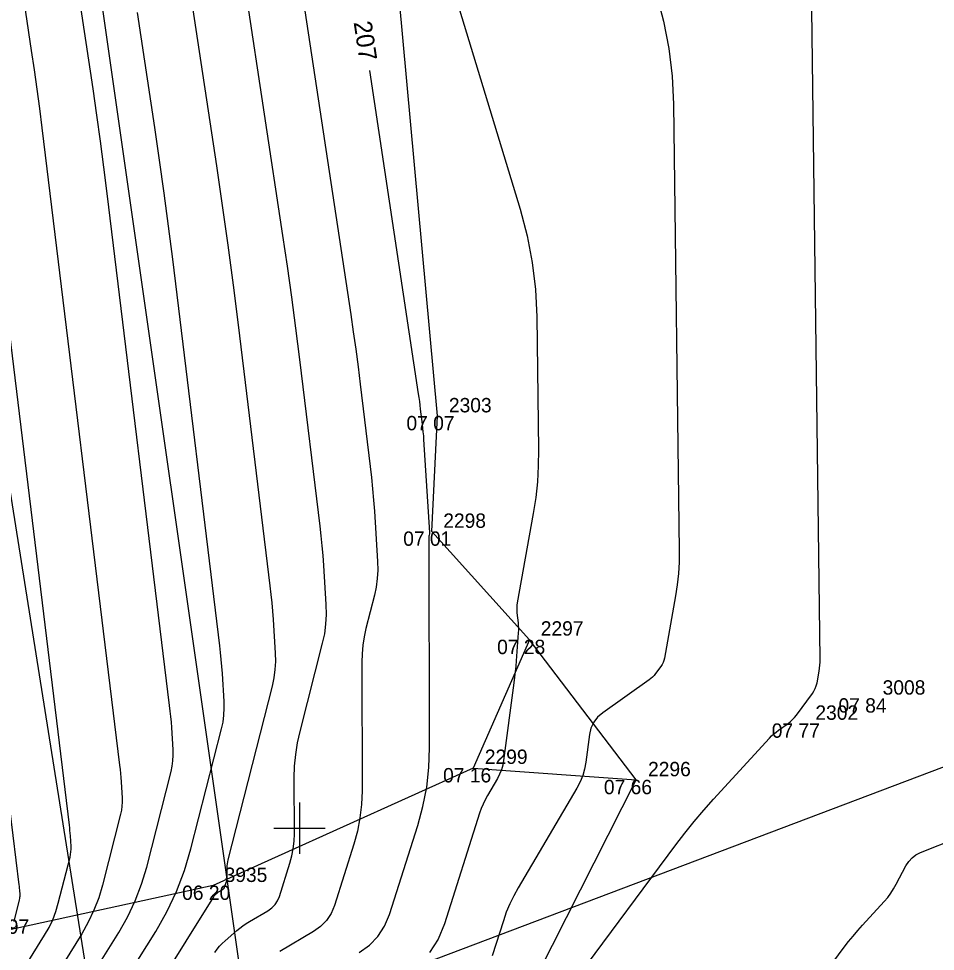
# Model space of a CAD drawing. Extents: x -703403 to -701924, y -1022520 to -1021856.
# Drawn here: x -702430.47 to -702412.61, y -1022302.4 to -1022284.23 of the extents above; entities that cross this region are included whole.
import ezdxf

# ---------------------------------------------------------------- set-up
doc = ezdxf.new("R2010")
doc.units = 0
for name, color, linetype in [('Ex_Contour Labels', 7, 'Continuous'), ('Ex_Major Contours', 7, 'Continuous'), ('Ex_Minor Contours', 7, 'Continuous'), ('Z_body', 7, 'Continuous'), ('Z_body_cisla', 7, 'Continuous'), ('Z_body_vysky_redukovane', 7, 'Continuous'), ('Z_hektometricka_sit', 7, 'Continuous'), ('Z_hrany_paty', 7, 'Continuous'), ('Z_katastr_hranice', 7, 'Continuous')]:
    doc.layers.add(name, color=color, linetype=linetype)

# ---------------------------------------------------------------- blocks, each defined once
blk = doc.blocks.new('POINT_DISPLAY')
blk.add_line((0, 0), (0, 0))

msp = doc.modelspace()

# ---------------------------------------------------------------- linework, layer by layer
at = {"layer": 'Ex_Major Contours'}
for points in [[(-702430.562, -1022301.819), (-702430.454, -1022301.397), (-702430.449, -1022301.373), (-702430.446, -1022301.349), (-702430.444, -1022301.325), (-702430.445, -1022301.301), (-702430.451, -1022301.203), (-702430.453, -1022301.178), (-702430.455, -1022301.154), (-702430.458, -1022301.13), (-702430.46, -1022301.105), (-702432.569, -1022283.795)], [(-702428.738, -1022303.514), (-702427.802, -1022302.013), (-702427.583, -1022301.631), (-702427.396, -1022301.236), (-702427.24, -1022300.827), (-702427.115, -1022300.405), (-702426.518, -1022298.066), (-702426.49, -1022297.934), (-702426.472, -1022297.801), (-702426.465, -1022297.666), (-702426.468, -1022297.531), (-702426.503, -1022296.989), (-702426.512, -1022296.853), (-702426.524, -1022296.718), (-702426.537, -1022296.582), (-702426.553, -1022296.447), (-702427.471, -1022288.914), (-702427.551, -1022288.272), (-702427.636, -1022287.63), (-702427.726, -1022286.989), (-702427.82, -1022286.349), (-702428.157, -1022284.109)], [(-702423.837, -1022302.425), (-702423.637, -1022302.283), (-702423.472, -1022302.112), (-702423.342, -1022301.913), (-702423.248, -1022301.686), (-702422.698, -1022299.951), (-702422.595, -1022299.579), (-702422.522, -1022299.203), (-702422.479, -1022298.822), (-702422.465, -1022298.436), (-702422.473, -1022294.318), (-702422.472, -1022294.312), (-702422.472, -1022294.305), (-702422.471, -1022294.299), (-702422.469, -1022294.293), (-702422.463, -1022294.268), (-702422.462, -1022294.262), (-702422.461, -1022294.255), (-702422.461, -1022294.249), (-702422.461, -1022294.243), (-702422.576, -1022292.43), (-702422.581, -1022292.355), (-702422.588, -1022292.281), (-702422.595, -1022292.206), (-702422.604, -1022292.132), (-702422.64, -1022291.835), (-702422.649, -1022291.76), (-702422.659, -1022291.686), (-702422.669, -1022291.612), (-702422.68, -1022291.538), (-702423.629, -1022285.24)], [(-702414.904, -1022303.018), (-702414.387, -1022302.323), (-702414.303, -1022302.212), (-702414.216, -1022302.104), (-702414.126, -1022301.998), (-702414.033, -1022301.894), (-702413.607, -1022301.428), (-702413.541, -1022301.35), (-702413.48, -1022301.269), (-702413.425, -1022301.184), (-702413.375, -1022301.095), (-702413.185, -1022300.733), (-702413.132, -1022300.649), (-702413.067, -1022300.578), (-702412.99, -1022300.52), (-702412.9, -1022300.476), (-702410.019, -1022299.333)]]:
    msp.add_lwpolyline(points, dxfattribs=at)
at = {"layer": 'Ex_Minor Contours'}
for points in [[(-702419.557, -1022302.87), (-702417.668, -1022300.328), (-702417.493, -1022300.099), (-702417.312, -1022299.874), (-702417.126, -1022299.654), (-702416.934, -1022299.438), (-702415.842, -1022298.245), (-702415.802, -1022298.204), (-702415.76, -1022298.165), (-702415.717, -1022298.128), (-702415.671, -1022298.093), (-702415.482, -1022297.96), (-702415.437, -1022297.925), (-702415.395, -1022297.887), (-702415.356, -1022297.846), (-702415.32, -1022297.801), (-702415.008, -1022297.381), (-702414.977, -1022297.332), (-702414.951, -1022297.282), (-702414.932, -1022297.228), (-702414.918, -1022297.172), (-702414.877, -1022296.942), (-702414.868, -1022296.884), (-702414.862, -1022296.827), (-702414.859, -1022296.769), (-702414.858, -1022296.71), (-702415.06, -1022281.003)], [(-702422.472, -1022282.111), (-702420.703, -1022287.942), (-702420.566, -1022288.458), (-702420.467, -1022288.979), (-702420.404, -1022289.507), (-702420.378, -1022290.04), (-702420.345, -1022292.633), (-702420.348, -1022292.944), (-702420.366, -1022293.253), (-702420.399, -1022293.562), (-702420.447, -1022293.869), (-702420.758, -1022295.611), (-702420.765, -1022295.659), (-702420.769, -1022295.707), (-702420.768, -1022295.756), (-702420.765, -1022295.804), (-702420.742, -1022295.998), (-702420.738, -1022296.047), (-702420.736, -1022296.096), (-702420.736, -1022296.144), (-702420.738, -1022296.193), (-702420.779, -1022296.74), (-702420.788, -1022296.847), (-702420.798, -1022296.955), (-702420.81, -1022297.062), (-702420.823, -1022297.169), (-702421.023, -1022298.682), (-702421.04, -1022298.775), (-702421.066, -1022298.865), (-702421.101, -1022298.952), (-702421.144, -1022299.036), (-702421.338, -1022299.364), (-702421.384, -1022299.448), (-702421.425, -1022299.533), (-702421.461, -1022299.621), (-702421.493, -1022299.711), (-702422.175, -1022301.863), (-702422.299, -1022302.161), (-702422.469, -1022302.422)], [(-702425.024, -1022283.211), (-702424.002, -1022289.995), (-702423.952, -1022290.333), (-702423.905, -1022290.672), (-702423.86, -1022291.012), (-702423.817, -1022291.351), (-702423.622, -1022292.954), (-702423.597, -1022293.172), (-702423.575, -1022293.39), (-702423.557, -1022293.609), (-702423.541, -1022293.828), (-702423.479, -1022294.809), (-702423.475, -1022294.975), (-702423.484, -1022295.14), (-702423.505, -1022295.303), (-702423.54, -1022295.465), (-702423.705, -1022296.112), (-702423.741, -1022296.274), (-702423.767, -1022296.437), (-702423.782, -1022296.602), (-702423.787, -1022296.768), (-702423.782, -1022299.275), (-702423.792, -1022299.54), (-702423.822, -1022299.802), (-702423.872, -1022300.061), (-702423.942, -1022300.316), (-702424.32, -1022301.509), (-702424.385, -1022301.665), (-702424.474, -1022301.802), (-702424.588, -1022301.919), (-702424.726, -1022302.017), (-702425.386, -1022302.404)], [(-702430.451, -1022283.347), (-702430.225, -1022284.849), (-702430.17, -1022285.225), (-702430.117, -1022285.601), (-702430.067, -1022285.978), (-702430.02, -1022286.354), (-702428.507, -1022298.776), (-702428.497, -1022298.856), (-702428.489, -1022298.936), (-702428.483, -1022299.016), (-702428.477, -1022299.096), (-702428.457, -1022299.416), (-702428.455, -1022299.496), (-702428.459, -1022299.575), (-702428.469, -1022299.654), (-702428.486, -1022299.732), (-702428.838, -1022301.112), (-702428.912, -1022301.361), (-702429.004, -1022301.602), (-702429.115, -1022301.835), (-702429.244, -1022302.061), (-702429.796, -1022302.947)], [(-702429.267, -1022303.23), (-702428.523, -1022302.037), (-702428.349, -1022301.733), (-702428.2, -1022301.419), (-702428.076, -1022301.094), (-702427.977, -1022300.759), (-702427.502, -1022298.899), (-702427.48, -1022298.794), (-702427.465, -1022298.688), (-702427.46, -1022298.581), (-702427.462, -1022298.474), (-702427.49, -1022298.042), (-702427.497, -1022297.934), (-702427.507, -1022297.827), (-702427.517, -1022297.719), (-702427.53, -1022297.612), (-702428.745, -1022287.634), (-702428.809, -1022287.125), (-702428.877, -1022286.616), (-702428.948, -1022286.107), (-702429.022, -1022285.599), (-702429.328, -1022283.568)], [(-702426.647, -1022302.425), (-702426.604, -1022302.362), (-702426.558, -1022302.303), (-702426.507, -1022302.248), (-702426.451, -1022302.196), (-702426.221, -1022301.997), (-702426.162, -1022301.949), (-702426.102, -1022301.903), (-702426.039, -1022301.86), (-702425.974, -1022301.82), (-702425.614, -1022301.609), (-702425.539, -1022301.556), (-702425.477, -1022301.492), (-702425.428, -1022301.418), (-702425.393, -1022301.332), (-702425.187, -1022300.682), (-702425.148, -1022300.542), (-702425.121, -1022300.401), (-702425.105, -1022300.258), (-702425.099, -1022300.114), (-702425.101, -1022299.024), (-702425.095, -1022298.795), (-702425.074, -1022298.568), (-702425.038, -1022298.342), (-702424.989, -1022298.119), (-702424.55, -1022296.4), (-702424.51, -1022296.214), (-702424.485, -1022296.026), (-702424.475, -1022295.837), (-702424.48, -1022295.646), (-702424.528, -1022294.881), (-702424.542, -1022294.69), (-702424.558, -1022294.499), (-702424.577, -1022294.309), (-702424.599, -1022294.118), (-702424.995, -1022290.868), (-702425.071, -1022290.263), (-702425.151, -1022289.659), (-702425.235, -1022289.055), (-702425.324, -1022288.452), (-702426.037, -1022283.718)], [(-702418.046, -1022283.75), (-702417.907, -1022284.277), (-702417.805, -1022284.81), (-702417.741, -1022285.349), (-702417.715, -1022285.893), (-702417.602, -1022294.6), (-702417.605, -1022294.821), (-702417.618, -1022295.04), (-702417.641, -1022295.258), (-702417.674, -1022295.476), (-702417.892, -1022296.691), (-702417.902, -1022296.733), (-702417.917, -1022296.774), (-702417.936, -1022296.812), (-702417.96, -1022296.849), (-702418.065, -1022296.991), (-702418.093, -1022297.025), (-702418.123, -1022297.057), (-702418.155, -1022297.086), (-702418.19, -1022297.113), (-702419.094, -1022297.754), (-702419.193, -1022297.839), (-702419.269, -1022297.939), (-702419.322, -1022298.052), (-702419.351, -1022298.179), (-702419.422, -1022298.717), (-702419.446, -1022298.85), (-702419.483, -1022298.978), (-702419.533, -1022299.101), (-702419.595, -1022299.22), (-702420.741, -1022301.164), (-702420.827, -1022301.319), (-702420.903, -1022301.478), (-702420.971, -1022301.641), (-702421.029, -1022301.808), (-702421.244, -1022302.486)], [(-702427.083, -1022284.01), (-702426.617, -1022287.099), (-702426.504, -1022287.871), (-702426.396, -1022288.645), (-702426.293, -1022289.419), (-702426.196, -1022290.194), (-702425.576, -1022295.283), (-702425.557, -1022295.446), (-702425.541, -1022295.609), (-702425.527, -1022295.772), (-702425.516, -1022295.935), (-702425.474, -1022296.589), (-702425.47, -1022296.752), (-702425.479, -1022296.913), (-702425.5, -1022297.074), (-702425.534, -1022297.233), (-702426.398, -1022300.62), (-702426.406, -1022300.657), (-702426.412, -1022300.695), (-702426.416, -1022300.733), (-702426.417, -1022300.771), (-702426.417, -1022300.952), (-702426.417, -1022300.976), (-702426.42, -1022301), (-702426.425, -1022301.024), (-702426.431, -1022301.047), (-702426.465, -1022301.155), (-702426.471, -1022301.17), (-702426.479, -1022301.182), (-702426.49, -1022301.193), (-702426.502, -1022301.202), (-702426.562, -1022301.237), (-702426.573, -1022301.243), (-702426.584, -1022301.251), (-702426.594, -1022301.258), (-702426.603, -1022301.266), (-702426.642, -1022301.299), (-702426.651, -1022301.308), (-702426.66, -1022301.317), (-702426.667, -1022301.327), (-702426.674, -1022301.337), (-702428.292, -1022303.93)], [(-702430.325, -1022302.663), (-702429.965, -1022302.085), (-702429.88, -1022301.938), (-702429.808, -1022301.785), (-702429.748, -1022301.628), (-702429.7, -1022301.466), (-702429.47, -1022300.564), (-702429.459, -1022300.513), (-702429.452, -1022300.462), (-702429.45, -1022300.41), (-702429.451, -1022300.358), (-702429.464, -1022300.149), (-702429.468, -1022300.097), (-702429.472, -1022300.045), (-702429.477, -1022299.993), (-702429.483, -1022299.941), (-702431.295, -1022285.075)]]:
    msp.add_lwpolyline(points, dxfattribs=at)
at = {"layer": 'Z_hektometricka_sit'}
for p, q in [((-702425, -1022299.5), (-702425, -1022300.5)), ((-702425.5, -1022300), (-702424.5, -1022300))]:
    msp.add_line(p, q, dxfattribs=at)
at = {"layer": 'Z_hrany_paty'}
for p, q in [((-702422.31, -1022291.97), (-702423.2, -1022282.3)), ((-702422.42, -1022294.22), (-702422.31, -1022291.97)), ((-702420.52, -1022296.33), (-702422.42, -1022294.22)), ((-702420.52, -1022296.33), (-702421.62, -1022298.83)), ((-702418.44, -1022299.06), (-702420.52, -1022296.33)), ((-702421.62, -1022298.83), (-702426.68, -1022301.12)), ((-702421.62, -1022298.83), (-702418.44, -1022299.06)), ((-702420.49, -1022303.1), (-702418.44, -1022299.06)), ((-702426.68, -1022301.12), (-702431.32, -1022302.13))]:
    msp.add_line(p, q, dxfattribs=at)
at = {"layer": 'Z_katastr_hranice'}
for p, q in [((-702428.88, -1022304.47), (-702436.49, -1022256.83)), ((-702432.63, -1022257.46), (-702426, -1022303.93)), ((-702426, -1022303.93), (-702383.14, -1022287.72))]:
    msp.add_line(p, q, dxfattribs=at)

# ---------------------------------------------------------------- block references
at = {"layer": 'Z_body'}
for p in [(-702422.31, -1022291.97), (-702422.42, -1022294.22), (-702420.52, -1022296.33), (-702413.87, -1022297.47), (-702415.17, -1022297.96), (-702421.62, -1022298.83), (-702418.44, -1022299.06), (-702426.68, -1022301.12)]:
    msp.add_blockref('POINT_DISPLAY', p, dxfattribs=at)

# ---------------------------------------------------------------- texts
at = {"layer": 'Ex_Contour Labels'}
msp.add_text('207', height=0.35, rotation=278.5659, dxfattribs=at).set_placement((-702423.947, -1022284.3))
at = {"layer": 'Z_body_cisla'}
for s, p in [('2303', (-702422.09, -1022291.9)), ('2298', (-702422.2, -1022294.15)), ('2297', (-702420.3, -1022296.25)), ('3008', (-702413.64, -1022297.4)), ('2302', (-702414.95, -1022297.89)), ('2299', (-702421.39, -1022298.75)), ('2296', (-702418.21, -1022298.99)), ('3935', (-702426.46, -1022301.05)), ('3897', (-702431.1, -1022302.06))]:
    msp.add_text(s, height=0.28, dxfattribs=at).set_placement(p)
at = {"layer": 'Z_body_vysky_redukovane'}
for s, p in [('07 07', (-702422.917, -1022292.25)), ('07 01', (-702422.98, -1022294.5)), ('07 28', (-702421.15, -1022296.61)), ('07 84', (-702414.5, -1022297.75)), ('07 77', (-702415.8, -1022298.24)), ('07 16', (-702422.203, -1022299.11)), ('07 66', (-702419.07, -1022299.34)), ('06 20', (-702427.287, -1022301.4))]:
    msp.add_text(s, height=0.28, dxfattribs=at).set_placement(p)

doc.saveas('drawing.dxf')
